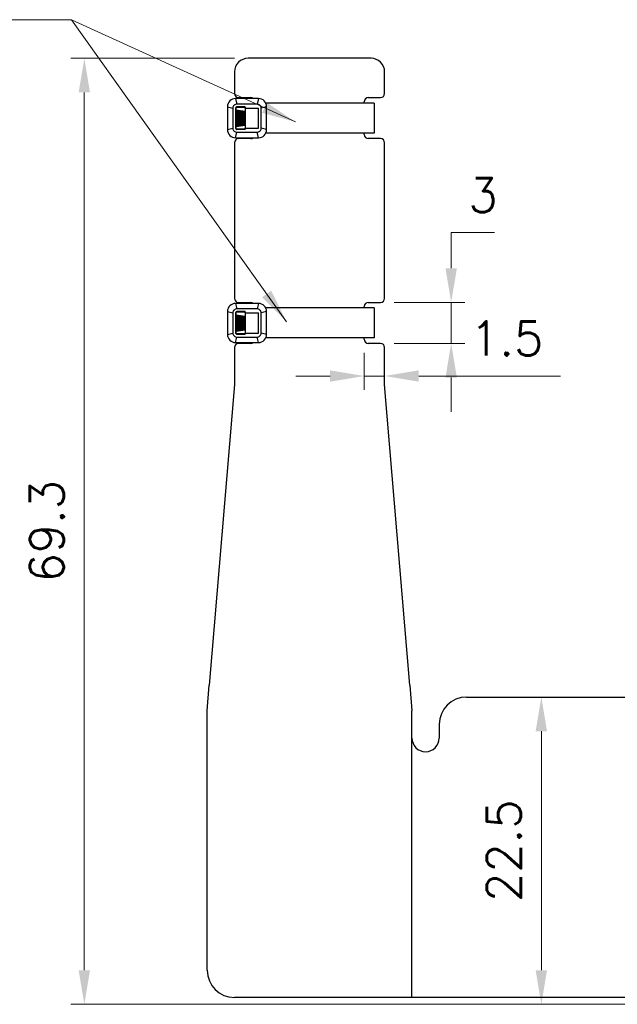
# Model space of a CAD drawing. Header units: millimetres. Extents: x 399 to 6076, y -1991 to 1602.
# Tile 267 of 324: x 5791 to 5835, y -388 to -316. Entities that reach past the tile are written whole.
import ezdxf

# ---------------------------------------------------------------- set-up
doc = ezdxf.new("R2010")
doc.units = ezdxf.units.MM
for name, color, linetype, lineweight in [('AM_0', 7, 'Continuous', 50), ('AM_5', 3, 'Continuous', 25), ('可見 (ISO)', 7, 'Continuous', 25)]:
    doc.layers.add(name, color=color, linetype=linetype, lineweight=lineweight)
doc.styles.add('尺寸標註', font='romans.shx', dxfattribs={"bigfont": 'CHINESET.SHX'})
doc.dimstyles.new('CNS1', dxfattribs={"dimtxt": 2.5, "dimasz": 2.5, "dimexe": 1, "dimexo": 1, "dimgap": 1.5, "dimtad": 1, "dimtoh": 1, "dimdec": 1, "dimdsep": 46, "dimtxsty": '尺寸標註', "dimcen": 0, "dimclrd": 2, "dimclre": 2, "dimclrt": 1, "dimadec": 0, "dimazin": 2, "dimtp": 0.1, "dimtm": 0.1, "dimtfac": 0.71, "dimtdec": 1, "dimtmove": 0, "dimatfit": 0, "dimfxl": 0, "dimlwd": 13, "dimlwe": 13, "dimarcsym": 0})
doc.dimstyles.new('CNS1$0', dxfattribs={"dimtxt": 2.5, "dimasz": 2.5, "dimexe": 1, "dimexo": 1, "dimgap": 1.5, "dimtad": 1, "dimtoh": 1, "dimdec": 1, "dimdsep": 46, "dimtxsty": '尺寸標註', "dimcen": 0, "dimclrd": 2, "dimclre": 2, "dimclrt": 1, "dimadec": 0, "dimazin": 2, "dimtp": 0.1, "dimtm": 0.1, "dimtfac": 0.71, "dimtdec": 1, "dimtmove": 0, "dimatfit": 0, "dimfxl": 0, "dimlwd": 13, "dimlwe": 13, "dimarcsym": 0})

# ---------------------------------------------------------------- blocks, each defined once
blk = doc.blocks.new('*D463')
at = {"layer": 'AM_5', "color": 2, "lineweight": 13}
for p, q in [((5806.457, -318.341), (5794.457, -318.341)), ((5795.457, -320.841), (5795.457, -385.125)), ((5839.027, -387.625), (5794.457, -387.625))]:
    blk.add_line(p, q, dxfattribs=at)
at = {"layer": 'AM_5', "color": 2}
for points in [[(5795.041, -320.841), (5795.874, -320.841), (5795.457, -318.341)], [(5795.041, -385.125), (5795.874, -385.125), (5795.457, -387.625)]]:
    blk.add_solid(points, dxfattribs=at)
at = {"layer": 'Defpoints', "color": 0}
for p in [(5807.457, -318.341), (5795.457, -387.625), (5840.027, -387.625)]:
    blk.add_point(p, dxfattribs=at)
at = {"layer": 'AM_5', "color": 1, "insert": (5792.707, -352.983), "char_height": 2.5, "attachment_point": 5, "rotation": 90, "style": '尺寸標註'}
blk.add_mtext('69.3', dxfattribs=at)
blk = doc.blocks.new('*D464')
at = {"layer": 'AM_5', "color": 2, "lineweight": 13}
for p, q in [((5833.527, -365.125), (5827.935, -365.125)), ((5828.935, -385.125), (5828.935, -367.625)), ((5839.027, -387.625), (5827.935, -387.625))]:
    blk.add_line(p, q, dxfattribs=at)
at = {"layer": 'AM_5', "color": 2}
for points in [[(5828.518, -367.625), (5829.351, -367.625), (5828.935, -365.125)], [(5828.518, -385.125), (5829.351, -385.125), (5828.935, -387.625)]]:
    blk.add_solid(points, dxfattribs=at)
at = {"layer": 'Defpoints', "color": 0}
for p in [(5828.935, -365.125), (5834.527, -365.125), (5840.027, -387.625)]:
    blk.add_point(p, dxfattribs=at)
at = {"layer": 'AM_5', "color": 1, "insert": (5826.185, -376.375), "char_height": 2.5, "attachment_point": 5, "rotation": 90, "style": '尺寸標註'}
blk.add_mtext('22.5', dxfattribs=at)
blk = doc.blocks.new('*D459')
at = {"layer": 'AM_5', "color": 2, "lineweight": 13}
for p, q in [((5815.957, -339.922), (5815.957, -342.61)), ((5817.457, -340.933), (5817.457, -342.61)), ((5813.457, -341.61), (5810.957, -341.61)), ((5815.957, -341.61), (5817.457, -341.61)), ((5819.957, -341.61), (5830.338, -341.61))]:
    blk.add_line(p, q, dxfattribs=at)
at = {"layer": 'AM_5', "color": 2}
for points in [[(5813.457, -341.193), (5813.457, -342.026), (5815.957, -341.61)], [(5819.957, -341.193), (5819.957, -342.026), (5817.457, -341.61)]]:
    blk.add_solid(points, dxfattribs=at)
at = {"layer": 'Defpoints', "color": 0}
for p in [(5815.957, -338.922), (5817.457, -339.933), (5817.457, -341.61)]:
    blk.add_point(p, dxfattribs=at)
at = {"layer": 'AM_5', "color": 1, "insert": (5826.398, -338.86), "char_height": 2.5, "attachment_point": 5, "style": '尺寸標註'}
blk.add_mtext('1.5', dxfattribs=at)
blk = doc.blocks.new('*D460')
at = {"layer": 'AM_5', "color": 2, "lineweight": 13}
for p, q in [((5822.33, -333.722), (5822.33, -331.109)), ((5822.33, -331.109), (5825.497, -331.109)), ((5818.157, -336.222), (5823.33, -336.222)), ((5822.33, -339.222), (5822.33, -336.222)), ((5818.157, -339.222), (5823.33, -339.222)), ((5822.33, -341.722), (5822.33, -344.222))]:
    blk.add_line(p, q, dxfattribs=at)
at = {"layer": 'AM_5', "color": 2}
for points in [[(5821.914, -333.722), (5822.747, -333.722), (5822.33, -336.222)], [(5821.914, -341.722), (5822.747, -341.722), (5822.33, -339.222)]]:
    blk.add_solid(points, dxfattribs=at)
at = {"layer": 'Defpoints', "color": 0}
for p in [(5817.157, -336.222), (5817.157, -339.222), (5822.33, -339.222)]:
    blk.add_point(p, dxfattribs=at)
at = {"layer": 'AM_5', "color": 1, "insert": (5824.664, -328.359), "char_height": 2.5, "attachment_point": 5, "style": '尺寸標註'}
blk.add_mtext('3', dxfattribs=at)

msp = doc.modelspace()

# ---------------------------------------------------------------- hatches: boundary and pattern name
h = msp.add_hatch()
h.set_pattern_fill('ANSI34', color=256, scale=0.01, angle=45)
h.set_pattern_definition([(90, (4181.77145, 590.58475), (-0.1905, 5e-17), []), (90, (4181.8032, 590.6165), (-0.1905, 5e-17), []), (90, (4181.83495, 590.64825), (-0.1905, 5e-17), []), (90, (4181.8667, 590.68), (-0.1905, 5e-17), [])])
h.paths.add_polyline_path([(5807.24, -322.22), (5806.569, -322.12), (5806.569, -323.332), (5807.24, -323.232)])
h = msp.add_hatch()
h.set_pattern_fill('ANSI34', color=256, scale=0.01, angle=45)
h.set_pattern_definition([(90, (4181.77145, 575.58475), (-0.1905, 5e-17), []), (90, (4181.8032, 575.6165), (-0.1905, 5e-17), []), (90, (4181.83495, 575.64825), (-0.1905, 5e-17), []), (90, (4181.8667, 575.68), (-0.1905, 5e-17), [])])
h.paths.add_polyline_path([(5807.24, -337.22), (5806.569, -337.12), (5806.569, -338.332), (5807.24, -338.232)])

# ---------------------------------------------------------------- linework, layer by layer
for p, q in [((5808.21, -321.29), (5806.54, -321.29)), ((5806.54, -321.29), (5806.64, -321.69)), ((5808.21, -321.29), (5808.11, -321.69)), ((5805.94, -321.89), (5805.94, -323.561)), ((5805.94, -321.89), (5806.34, -321.99)), ((5806.569, -322.12), (5807.24, -322.22)), ((5807.24, -321.99), (5807.24, -321.89)), ((5807.24, -321.99), (5808.21, -321.99)), ((5808.81, -321.89), (5808.41, -321.99)), ((5808.81, -323.561), (5808.81, -321.89)), ((5816.677, -321.62), (5816.677, -323.824)), ((5805.94, -323.561), (5806.34, -323.461)), ((5806.54, -324.161), (5806.64, -323.761)), ((5806.569, -323.332), (5807.24, -323.232)), ((5807.24, -323.561), (5806.64, -323.561)), ((5807.24, -323.561), (5807.24, -323.461)), ((5807.24, -323.461), (5808.21, -323.461)), ((5808.21, -324.161), (5808.11, -323.761)), ((5808.81, -323.561), (5808.41, -323.461)), ((5806.54, -324.161), (5808.21, -324.161)), ((5816.677, -323.824), (5808.75, -323.824)), ((5808.21, -336.29), (5806.54, -336.29)), ((5806.54, -336.29), (5806.64, -336.69)), ((5808.21, -336.29), (5808.11, -336.69)), ((5816.677, -336.62), (5816.677, -338.824)), ((5805.94, -336.89), (5805.94, -338.561)), ((5805.94, -336.89), (5806.34, -336.99)), ((5806.569, -337.12), (5807.24, -337.22)), ((5807.24, -336.99), (5807.24, -336.89)), ((5807.24, -336.99), (5808.21, -336.99)), ((5808.81, -336.89), (5808.41, -336.99)), ((5808.81, -338.561), (5808.81, -336.89)), ((5805.94, -338.561), (5806.34, -338.461)), ((5806.54, -339.161), (5806.64, -338.761)), ((5806.569, -338.332), (5807.24, -338.232)), ((5807.24, -338.561), (5806.64, -338.561)), ((5807.24, -338.561), (5807.24, -338.461)), ((5807.24, -338.461), (5808.21, -338.461)), ((5808.21, -339.161), (5808.11, -338.761)), ((5808.81, -338.561), (5808.41, -338.461)), ((5816.677, -338.824), (5808.75, -338.824)), ((5806.54, -339.161), (5808.21, -339.161))]:
    msp.add_line(p, q)
for points in [[(5806.34, -321.99), (5806.34, -323.461, 0.414214), (5806.64, -323.761), (5808.11, -323.761, 0.414214), (5808.41, -323.461), (5808.41, -321.99, 0.414214), (5808.11, -321.69), (5806.64, -321.69, 0.414214)], [(5806.34, -336.99), (5806.34, -338.461, 0.414214), (5806.64, -338.761), (5808.11, -338.761, 0.414214), (5808.41, -338.461), (5808.41, -336.99, 0.414214), (5808.11, -336.69), (5806.64, -336.69, 0.414214)]]:
    msp.add_lwpolyline(points, format="xyb", close=True)
for points in [[(5807.24, -321.89), (5806.64, -321.89, 0.414214), (5806.54, -321.99), (5806.54, -323.461, 0.414214), (5806.64, -323.561)], [(5807.24, -336.89), (5806.64, -336.89, 0.414214), (5806.54, -336.99), (5806.54, -338.461, 0.414214), (5806.64, -338.561)]]:
    msp.add_lwpolyline(points, format="xyb")
for points in [[(5807.24, -321.92), (5807.24, -323.532), (5806.569, -323.532), (5806.569, -321.92)], [(5807.24, -336.92), (5807.24, -338.532), (5806.569, -338.532), (5806.569, -336.92)]]:
    msp.add_lwpolyline(points, close=True)
for points in [[(5808.21, -323.461), (5808.21, -321.99)], [(5816.677, -321.62), (5808.746, -321.62)], [(5816.677, -336.62), (5808.746, -336.62)], [(5808.21, -338.461), (5808.21, -336.99)]]:
    msp.add_lwpolyline(points)
for centre, start, end in [((5806.54, -321.89), 90, 180), ((5808.21, -321.89), 0, 90), ((5806.54, -323.561), 180, 270), ((5808.21, -323.561), 270, 0), ((5806.54, -336.89), 90, 180), ((5808.21, -336.89), 0, 90), ((5806.54, -338.561), 180, 270), ((5808.21, -338.561), 270, 0)]:
    msp.add_arc(centre, 0.6, start, end)
at = {"layer": '可見 (ISO)'}
for p, q in [((5816.457, -318.341), (5807.457, -318.341)), ((5806.457, -319.341), (5806.457, -320.922)), ((5817.457, -320.922), (5817.457, -319.341)), ((5806.757, -321.222), (5807.657, -321.222)), ((5815.957, -321.62), (5815.957, -321.522)), ((5816.257, -321.222), (5817.157, -321.222)), ((5807.657, -324.222), (5806.757, -324.222)), ((5815.957, -323.922), (5815.957, -323.824)), ((5817.157, -324.222), (5816.257, -324.222)), ((5806.457, -324.522), (5806.457, -335.922)), ((5817.457, -335.922), (5817.457, -324.522)), ((5806.757, -336.222), (5807.657, -336.222)), ((5815.957, -336.62), (5815.957, -336.522)), ((5816.257, -336.222), (5817.157, -336.222)), ((5815.957, -338.922), (5815.957, -338.824)), ((5806.457, -339.522), (5806.457, -340.344)), ((5807.657, -339.222), (5806.757, -339.222)), ((5817.157, -339.222), (5816.257, -339.222)), ((5817.457, -340.344), (5817.457, -339.522)), ((5806.457, -340.344), (5806.457, -341.283)), ((5817.457, -341.283), (5817.457, -340.344)), ((5806.457, -341.283), (5806.457, -342.222)), ((5817.457, -342.222), (5817.457, -341.283)), ((5806.457, -342.222), (5804.614, -364.244)), ((5819.3, -364.244), (5817.457, -342.222)), ((5804.457, -366.122), (5804.614, -364.244)), ((5819.3, -364.244), (5819.457, -366.122)), ((5823.457, -365.125), (5894.527, -365.125)), ((5804.457, -385.125), (5804.457, -366.122)), ((5819.457, -387.125), (5819.457, -366.122)), ((5821.457, -367.125), (5821.457, -368.122)), ((5819.457, -387.125), (5819.457, -368.122)), ((5819.457, -387.125), (5806.457, -387.125)), ((5860.047, -387.125), (5819.457, -387.125))]:
    msp.add_line(p, q, dxfattribs=at)
for centre, radius, start, end in [((5807.457, -319.341), 1, 90, 180), ((5816.457, -319.341), 1, 0, 90), ((5806.757, -320.922), 0.3, 180, 270), ((5807.657, -321.522), 0.3, 50.4478, 90), ((5816.257, -321.522), 0.3, 90, 180), ((5817.157, -320.922), 0.3, 270, 0), ((5806.757, -324.522), 0.3, 90, 180), ((5807.657, -323.922), 0.3, 270, 307.02651), ((5816.257, -323.922), 0.3, 180, 270), ((5817.157, -324.522), 0.3, 0, 90), ((5806.757, -335.922), 0.3, 180, 270), ((5817.157, -335.922), 0.3, 270, 0), ((5807.657, -336.522), 0.3, 50.4478, 90), ((5816.257, -336.522), 0.3, 90, 180), ((5816.257, -338.922), 0.3, 180, 270), ((5806.757, -339.522), 0.3, 90, 180), ((5807.657, -338.922), 0.3, 270, 307.02651), ((5817.157, -339.522), 0.3, 0, 90), ((5823.457, -367.125), 2, 90, 180), ((5820.457, -368.122), 1, 180, 0), ((5806.457, -385.125), 2, 180, 270)]:
    msp.add_arc(centre, radius, start, end, dxfattribs=at)

# ---------------------------------------------------------------- dimensions: what is measured, and where the dimension line sits
at = {"layer": 'AM_5'}
for base, p1, p2, override, picture, middle in [((5795.457, -387.625), (5807.457, -318.341), (5840.027, -387.625), {"dimpost": '', "dimfxl": 4, "dimarcsym": 1}, '*D463', (5792.707, -352.983)), ((5828.935, -365.125), (5840.027, -387.625), (5834.527, -365.125), {"dimfxl": 4, "dimarcsym": 1}, '*D464', (5826.185, -376.375))]:
    dim = msp.add_linear_dim(base=base, p1=p1, p2=p2, angle=90, dimstyle='CNS1$0', override=override, dxfattribs=at)
    dim.commit()
    dim.dimension.update_dxf_attribs({"geometry": picture, "text_midpoint": middle})
dim = msp.add_linear_dim(base=(5822.33, -339.222), p1=(5817.157, -336.222), p2=(5817.157, -339.222), angle=90, dimstyle='CNS1$0', override={"dimfxl": 4, "dimarcsym": 1}, dxfattribs=at)
dim.commit()
dim.dimension.update_dxf_attribs({"geometry": '*D460', "text_midpoint": (5824.664, -331.109), "dimtype": 160})
dim = msp.add_linear_dim(base=(5817.457, -341.61), p1=(5815.957, -338.922), p2=(5817.457, -339.933), dimstyle='CNS1$0', override={"dimpost": '', "dimfxl": 4, "dimarcsym": 1}, dxfattribs=at)
dim.commit()
dim.dimension.update_dxf_attribs({"geometry": '*D459', "text_midpoint": (5826.398, -338.86)})

# ---------------------------------------------------------------- leaders
at = {"layer": 'AM_0', "annotation_type": 0, "has_hookline": 1, "hookline_direction": 1, "text_width": 17.292}
msp.add_leader([(5810.925, -322.998), (5794.52, -315.513), (5792.02, -315.513)], dimstyle='CNS1', dxfattribs=at)
at = {"layer": 'AM_0'}
msp.add_leader([(5810.263, -337.634), (5794.52, -315.513)], dimstyle='CNS1', override={"dimgap": 1.5, "dimtad": 0, "dimfxl": 4, "dimarcsym": 1}, dxfattribs=at)

doc.saveas('drawing.dxf')
